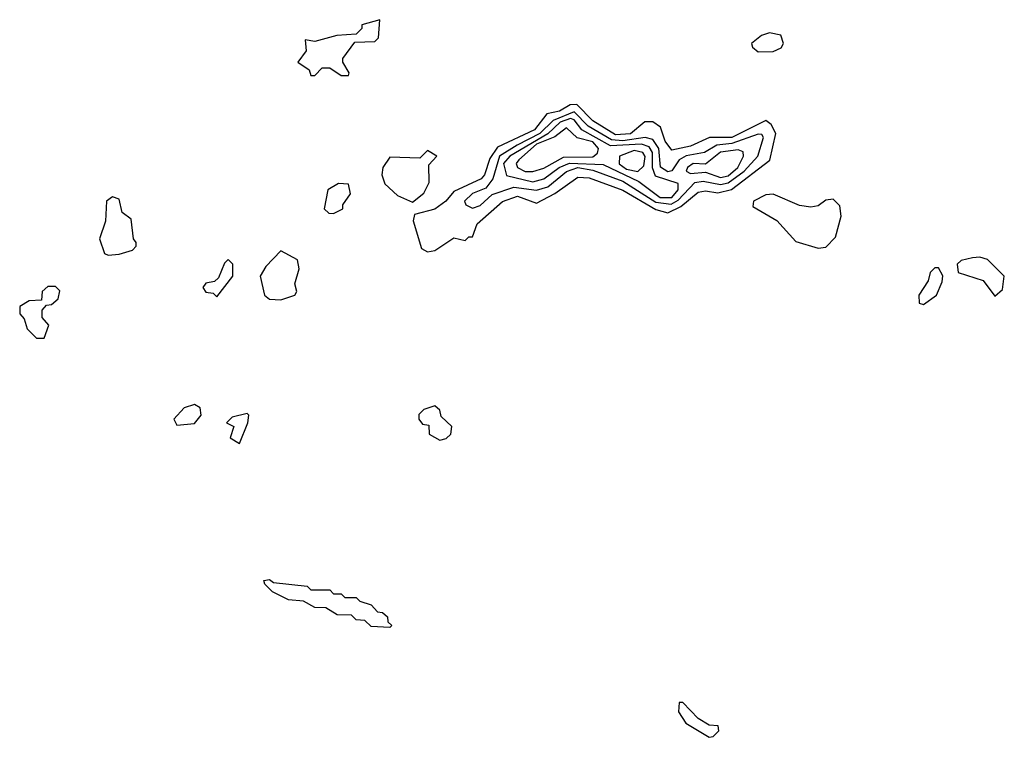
# Model space of a CAD drawing. Extents: x 2889633 to 3052318, y 540750 to 918690.
# Tile 545 of 656: x 2985680 to 2988300, y 824608 to 826518. Entities that reach past the tile are written whole.
import ezdxf

# ---------------------------------------------------------------- set-up
doc = ezdxf.new("R2010")
doc.units = 0

msp = doc.modelspace()

# ---------------------------------------------------------------- linework, layer by layer
at = {"layer": '0CON02XD'}
for points in [[(2986555, 826370), (2986557, 826377), (2986540, 826405), (2986540, 826415), (2986571.7, 826458.3), (2986625, 826460), (2986635, 826470), (2986638.3, 826518.3), (2986590, 826505), (2986590, 826495), (2986575, 826480), (2986523.6, 826476.4), (2986465, 826460), (2986440, 826465), (2986442.5, 826435), (2986420, 826405), (2986450, 826385), (2986455, 826370), (2986465, 826370), (2986485, 826390), (2986505, 826390), (2986535, 826370), (2986555, 826370)], [(2987645, 826432.5), (2987685, 826433.3), (2987706.4, 826443.6), (2987712.5, 826455), (2987705, 826476.7), (2987675, 826483.3), (2987653.9, 826476.1), (2987627.5, 826455), (2987630, 826445), (2987645, 826432.5)], [(2986765, 825900), (2986785, 825903.8), (2986835, 825937.5), (2986865, 825930), (2986875, 825940), (2986885, 825940), (2986897.5, 825975), (2986965, 826034.2), (2987005, 826048.6), (2987055, 826030), (2987104.4, 826055.6), (2987165, 826098.8), (2987195, 826097.5), (2987285, 826064.2), (2987372.6, 826012.6), (2987405, 826004), (2987439.2, 826020.8), (2987485, 826059.2), (2987505, 826062.5), (2987537.3, 826057.3), (2987573.8, 826066.2), (2987675.8, 826144.2), (2987691.9, 826215), (2987679.3, 826239.3), (2987665, 826250), (2987575, 826204.6), (2987515.6, 826204.4), (2987465, 826181.9), (2987415, 826171.2), (2987398, 826195), (2987385, 826232.5), (2987365, 826246.7), (2987343.9, 826246.1), (2987305.3, 826214.7), (2987265, 826212.1), (2987205, 826248.6), (2987162.5, 826292.5), (2987145, 826291.9), (2987116.2, 826275), (2987082.5, 826267.5), (2987050, 826225), (2986951.3, 826178.7), (2986930.9, 826149.1), (2986917.1, 826105), (2986908, 826095), (2986835, 826061.2), (2986813.8, 826035), (2986785, 826014.2), (2986730.7, 825999.3), (2986727, 825983), (2986749.3, 825909.3), (2986765, 825900)], [(2986885, 826016.7), (2986905, 826023.3), (2986937.3, 826052.7), (2986995, 826072.2), (2987055, 826064.4), (2987085, 826073.1), (2987135, 826114.4), (2987165, 826124.5), (2987205, 826117.9), (2987285, 826088.5), (2987372.4, 826032.4), (2987413.3, 826026.7), (2987432.4, 826037.6), (2987476.7, 826085), (2987498.3, 826088.3), (2987545, 826079.5), (2987565, 826083.5), (2987608.1, 826115), (2987644.2, 826155), (2987658.8, 826205), (2987655, 826212.5), (2987645, 826213.3), (2987575, 826188.5), (2987535, 826184.4), (2987502.5, 826165), (2987453.8, 826156.2), (2987434.6, 826145.4), (2987415, 826116), (2987405, 826113.1), (2987385.5, 826125.5), (2987381.1, 826175), (2987365, 826199.2), (2987344.4, 826204.4), (2987285, 826195.4), (2987255, 826198.5), (2987192.9, 826235), (2987155, 826272.7), (2987099.8, 826250.2), (2987064.4, 826215), (2987004, 826184), (2986956.7, 826155), (2986939.4, 826095), (2986920, 826070), (2986884.5, 826055.5), (2986863.3, 826035), (2986867.5, 826025), (2986885, 826016.7)], [(2987415, 826044.5), (2987432.2, 826065), (2987432.3, 826082.3), (2987371.9, 826101.9), (2987363.6, 826123.6), (2987363.5, 826165), (2987355, 826179.4), (2987335, 826186.9), (2987252.1, 826182.1), (2987175.8, 826225), (2987155, 826251.4), (2987145.4, 826255.4), (2987118.6, 826245), (2987085.3, 826214.7), (2986984.2, 826155), (2986967.8, 826135), (2986975, 826103.3), (2987045, 826086.9), (2987075, 826094.4), (2987115.4, 826124.6), (2987143.3, 826136.7), (2987232.9, 826132.9), (2987327.7, 826087.7), (2987384, 826045), (2987415, 826044.5)], [(2987045, 826114.3), (2987075, 826123.1), (2987127.4, 826152.6), (2987205, 826153.5), (2987217.1, 826162.9), (2987220.6, 826175), (2987205, 826193.3), (2987163.3, 826203.3), (2987135, 826230), (2987103.8, 826206.2), (2987055, 826186.5), (2987008, 826145), (2987001.2, 826135), (2987004.4, 826124.4), (2987025, 826114.3), (2987045, 826114.3)], [(2986725, 826032.5), (2986755, 826056.2), (2986770, 826085), (2986768.3, 826131.7), (2986790, 826155), (2986765, 826170), (2986745, 826150), (2986665, 826152.5), (2986646.2, 826125), (2986643.8, 826105), (2986651.2, 826081.2), (2986685, 826050), (2986725, 826032.5)], [(2987325, 826114.3), (2987340.6, 826129.4), (2987344.2, 826154.2), (2987338, 826165), (2987315, 826170), (2987276.2, 826155), (2987275, 826134.2), (2987295, 826120.5), (2987325, 826114.3)], [(2987545, 826098.5), (2987565, 826102.5), (2987590.6, 826125), (2987606.2, 826155), (2987605, 826166.7), (2987591.7, 826171.7), (2987544.6, 826165.4), (2987505, 826133.3), (2987472.5, 826135), (2987456.7, 826125), (2987453.8, 826115), (2987465, 826108.8), (2987505, 826112.5), (2987545, 826098.5)], [(2986515, 826002.5), (2986540, 826015), (2986540, 826025), (2986560, 826055), (2986555, 826080), (2986528.3, 826081.7), (2986500, 826065), (2986490, 826015), (2986503, 826003), (2986515, 826002.5)], [(2985915, 825891.2), (2985945, 825893.8), (2985980, 825905), (2985990, 825915), (2985990, 825925), (2985982.5, 825935), (2985977, 825987), (2985952.5, 826005), (2985945, 826040), (2985927, 826047), (2985911.2, 826035), (2985908.3, 825981.7), (2985892.5, 825935), (2985906, 825896), (2985915, 825891.2)], [(2987805, 825910), (2987825, 825912.5), (2987850.7, 825939.3), (2987866.2, 825995), (2987862.5, 826022.5), (2987845, 826040), (2987825, 826037.5), (2987805, 826022.5), (2987785, 826018.8), (2987755, 826023.8), (2987685, 826054), (2987665, 826052), (2987632.5, 826035), (2987630.7, 826020.7), (2987695, 825983.3), (2987745, 825928), (2987805, 825910)], [(2986205, 825780), (2986247.5, 825835), (2986247, 825867), (2986235, 825880), (2986225, 825870), (2986209.3, 825830.7), (2986198.8, 825821.2), (2986175, 825816.7), (2986167.5, 825805), (2986175, 825792.5), (2986195, 825790), (2986205, 825780)], [(2986375, 825772), (2986412.5, 825785), (2986417.5, 825795), (2986412, 825815), (2986423.3, 825855), (2986419.3, 825879.3), (2986375, 825902.5), (2986335, 825861.2), (2986320, 825835), (2986331.2, 825785), (2986345, 825774.2), (2986375, 825772)], [(2988275, 825782.5), (2988295, 825800), (2988300, 825835), (2988255, 825880), (2988235, 825886.2), (2988215, 825883.8), (2988185, 825876.7), (2988175, 825867.5), (2988177.5, 825845), (2988243.6, 825823.6), (2988275, 825782.5)], [(2988085, 825760), (2988120, 825785), (2988135, 825820), (2988136.4, 825836.4), (2988125, 825857.5), (2988115, 825857.5), (2988102.5, 825845), (2988097, 825823), (2988072.5, 825785), (2988073.3, 825763.3), (2988085, 825760)], [(2985745, 825670), (2985757.5, 825705), (2985740, 825725), (2985740, 825745), (2985751.7, 825758.3), (2985765, 825760), (2985782.5, 825775), (2985786.4, 825796.4), (2985775, 825807.5), (2985755, 825807.5), (2985740, 825795), (2985738.3, 825771.7), (2985705, 825770), (2985680, 825755), (2985680, 825735), (2985691.7, 825721.7), (2985700, 825695), (2985725, 825670), (2985745, 825670)], [(2986098.3, 825438.3), (2986145, 825443.3), (2986163.3, 825465), (2986160, 825485), (2986145, 825493.3), (2986117.5, 825485), (2986090, 825455), (2986098.3, 825438.3)], [(2986798.3, 825398.3), (2986815, 825403.3), (2986827.5, 825415), (2986830, 825435), (2986801.7, 825461.7), (2986798.3, 825478.3), (2986785, 825490), (2986755, 825480), (2986742.5, 825467.5), (2986742.5, 825455), (2986751.7, 825441.7), (2986768.3, 825438.3), (2986770, 825415), (2986798.3, 825398.3)], [(2986265, 825390), (2986287.5, 825445), (2986290, 825465), (2986285, 825470), (2986245, 825460), (2986230, 825445), (2986250, 825435), (2986240, 825405), (2986265, 825390)], [(2986665, 824900), (2986615, 824902.5), (2986598.3, 824918.3), (2986575, 824920), (2986562.5, 824932.5), (2986525, 824933.8), (2986495, 824952.5), (2986465, 824953.3), (2986435, 824970), (2986395, 824973.8), (2986352.5, 824995), (2986332.5, 825015), (2986330, 825025), (2986345, 825027.5), (2986355, 825020), (2986445, 825010), (2986455, 825000), (2986505, 825000), (2986515, 824990), (2986535, 824990), (2986545, 824980), (2986575, 824980), (2986585, 824970), (2986615, 824960), (2986631.7, 824941.7), (2986645, 824940), (2986658.3, 824928.3), (2986660, 824915), (2986670, 824905), (2986665, 824900)], [(2987515, 824607.5), (2987525, 824610), (2987540, 824625), (2987538.3, 824638.3), (2987515, 824640), (2987485, 824657.5), (2987445, 824700), (2987435, 824700), (2987433.3, 824675), (2987452.5, 824645), (2987515, 824607.5)]]:
    msp.add_lwpolyline(points, dxfattribs=at)

doc.saveas('drawing.dxf')
